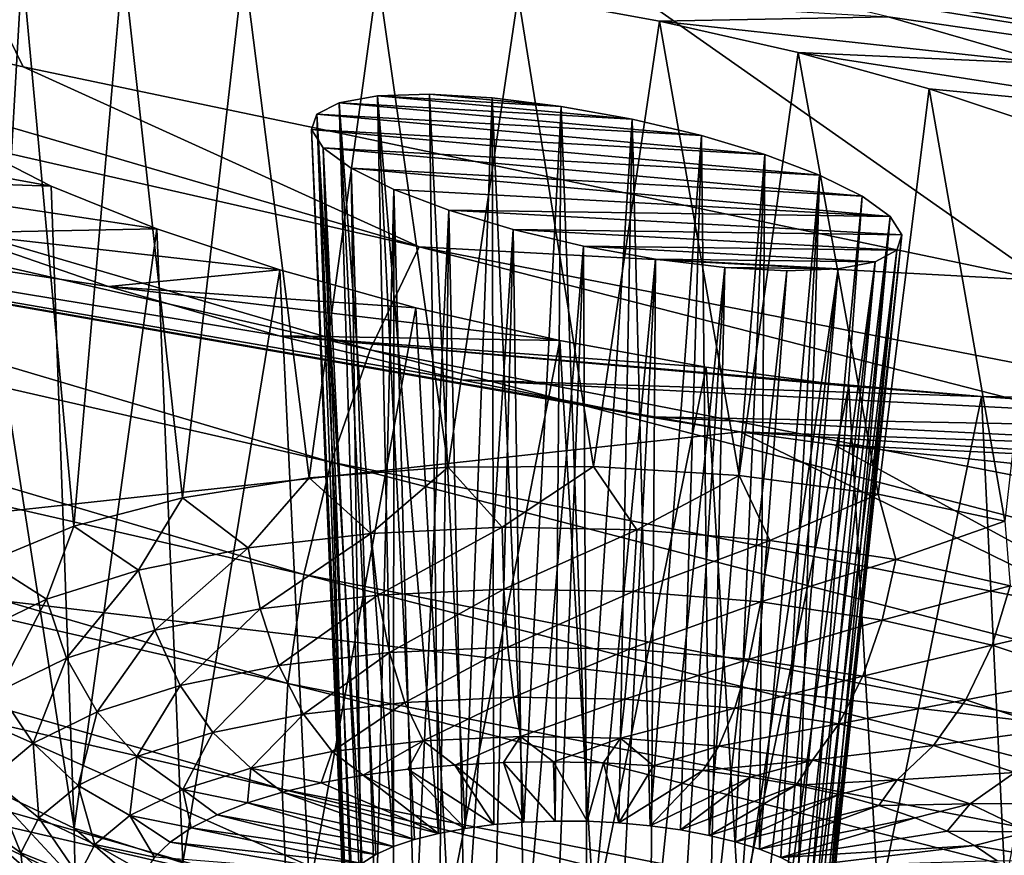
# Model space of a CAD drawing. Header units: metres. Extents: x -92 to 264, y -100 to 50.
# Tile 362 of 656: x 165.5 to 167.51, y -22.01 to -20.29. Entities that reach past the tile are written whole.
import ezdxf

# ---------------------------------------------------------------- set-up
doc = ezdxf.new("R2010")
doc.units = ezdxf.units.M
doc.layers.add('solid_21062050_01', color=7, linetype='CONTINUOUS')

msp = doc.modelspace()

# ---------------------------------------------------------------- linework, layer by layer
at = {"layer": 'solid_21062050_01'}
for points in [[(164.734818, -18.82177, 221.32634), (163.464005, -19.924665, 222.170258), (165.502121, -20.389769, 223.470337)], [(164.734818, -18.82177, 221.32634), (165.502121, -20.389769, 223.470337), (167.592422, -20.827814, 224.694855)], [(168.678421, -19.684341, 223.722229), (164.734818, -18.82177, 221.32634), (167.592422, -20.827814, 224.694855)], [(170.194931, -20.678198, 223.777542), (169.708755, -20.29071, 222.701248), (165.591766, -19.402056, 220.232925)], [(168.07605, -20.257046, 222.607742), (170.194931, -20.678198, 223.777542), (165.591766, -19.402056, 220.232925)], [(166.556122, -20.129637, 185.722488), (167.787613, -19.671698, 183.010818), (169.084579, -20.548296, 185.445663)], [(166.213181, -20.969839, 224.238358), (162.63591, -19.92181, 221.806503), (162.525772, -20.129112, 221.893021)], [(162.63591, -19.92181, 221.806503), (166.313034, -20.758909, 224.144424), (163.464005, -19.924665, 222.170258)], [(166.213181, -20.969839, 224.238358), (166.313034, -20.758909, 224.144424), (162.63591, -19.92181, 221.806503)], [(166.313034, -20.758909, 224.144424), (165.502121, -20.389769, 223.470337), (163.464005, -19.924665, 222.170258)], [(162.525772, -20.129112, 221.893021), (162.437485, -20.355686, 221.940567), (166.133148, -21.199659, 224.291733)], [(166.213181, -20.969839, 224.238358), (162.525772, -20.129112, 221.893021), (166.133148, -21.199659, 224.291733)], [(166.920929, -20.202372, 185.719025), (166.556122, -20.129637, 185.722488), (169.084579, -20.548296, 185.445663)], [(165.340363, -20.210781, 187.099213), (165.499832, -20.182766, 186.839294), (165.429871, -21.404308, 186.638626)], [(165.499832, -20.182766, 186.839294), (165.605896, -21.33119, 186.407318), (165.429871, -21.404308, 186.638626)], [(165.499832, -20.182766, 186.839294), (165.707291, -20.172026, 186.612045), (165.605896, -21.33119, 186.407318)], [(165.707291, -20.172026, 186.612045), (165.828491, -21.272911, 186.21524), (165.605896, -21.33119, 186.407318)], [(165.707291, -20.172026, 186.612045), (165.954407, -20.179045, 186.427155), (165.828491, -21.272911, 186.21524)], [(165.954407, -20.179045, 186.427155), (166.087891, -21.232021, 186.070786), (165.828491, -21.272911, 186.21524)], [(165.954407, -20.179045, 186.427155), (166.228592, -20.203316, 186.29332), (166.087891, -21.232021, 186.070786)], [(166.228592, -20.203316, 186.29332), (166.372787, -21.210304, 185.980255), (166.087891, -21.232021, 186.070786)], [(166.228592, -20.203316, 186.29332), (166.515869, -20.243078, 186.214966), (166.372787, -21.210304, 185.980255)], [(167.274155, -20.287676, 185.779556), (166.920929, -20.202372, 185.719025), (169.084579, -20.548296, 185.445663)], [(166.515869, -20.243078, 186.214966), (166.670731, -21.208712, 185.947632), (166.372787, -21.210304, 185.980255)], [(166.515869, -20.243078, 186.214966), (167.274155, -20.287676, 185.779556), (166.805862, -20.296307, 186.192307)], [(166.515869, -20.243078, 186.214966), (166.805862, -20.296307, 186.192307), (166.670731, -21.208712, 185.947632)], [(166.805862, -20.296307, 186.192307), (167.274155, -20.287676, 185.779556), (167.607452, -20.383675, 185.902771)], [(167.607452, -20.383675, 185.902771), (167.274155, -20.287676, 185.779556), (169.084579, -20.548296, 185.445663)], [(166.805862, -20.296307, 186.192307), (166.968674, -21.22731, 185.974304), (166.670731, -21.208712, 185.947632)], [(166.805862, -20.296307, 186.192307), (167.607452, -20.383675, 185.902771), (167.089539, -20.361031, 186.224411)], [(166.805862, -20.296307, 186.192307), (167.089539, -20.361031, 186.224411), (166.968674, -21.22731, 185.974304)], [(162.437485, -20.355686, 221.940567), (162.375412, -20.583344, 221.949356), (166.076859, -21.429981, 224.304489)], [(166.133148, -21.199659, 224.291733), (162.437485, -20.355686, 221.940567), (166.076859, -21.429981, 224.304489)], [(167.089539, -20.361031, 186.224411), (167.253616, -21.265289, 186.059143), (166.968674, -21.22731, 185.974304)], [(167.089539, -20.361031, 186.224411), (167.607452, -20.383675, 185.902771), (167.91597, -20.489378, 186.088287)], [(167.089539, -20.361031, 186.224411), (167.91597, -20.489378, 186.088287), (167.358337, -20.435236, 186.309677)], [(167.089539, -20.361031, 186.224411), (167.358337, -20.435236, 186.309677), (167.253616, -21.265289, 186.059143)], [(166.313034, -20.758909, 224.144424), (167.592422, -20.827814, 224.694855), (165.502121, -20.389769, 223.470337)], [(162.784653, -20.406536, 190.576706), (166.783401, -21.106972, 189.689316), (166.970886, -21.137642, 189.654938)], [(164.651413, -21.389364, 193.306625), (162.784653, -20.406536, 190.576706), (166.970886, -21.137642, 189.654938)], [(162.784653, -20.406536, 190.576706), (166.40007, -21.031532, 189.706146), (166.783401, -21.106972, 189.689316)], [(162.784653, -20.406536, 190.576706), (166.026886, -20.941433, 189.652191), (166.40007, -21.031532, 189.706146)], [(162.784653, -20.406536, 190.576706), (165.676926, -20.84012, 189.530045), (166.026886, -20.941433, 189.652191)], [(162.784653, -20.406536, 190.576706), (165.358307, -20.730213, 189.34317), (165.676926, -20.84012, 189.530045)], [(166.22789, -20.449795, 187.317474), (166.149368, -20.463722, 187.44519), (166.26091, -21.98736, 186.875626)], [(166.749786, -20.497379, 187.068222), (166.149368, -20.463722, 187.44519), (166.22789, -20.449795, 187.317474)], [(166.334747, -20.446371, 187.210037), (166.22789, -20.449795, 187.317474), (166.353149, -21.960247, 186.787323)], [(166.604385, -20.471104, 187.08194), (166.22789, -20.449795, 187.317474), (166.334747, -20.446371, 187.210037)], [(166.22789, -20.449795, 187.317474), (166.304001, -21.972744, 186.828644), (166.353149, -21.960247, 186.787323)], [(166.22789, -20.449795, 187.317474), (166.26091, -21.98736, 186.875626), (166.304001, -21.972744, 186.828644)], [(166.749786, -20.497379, 187.068222), (166.22789, -20.449795, 187.317474), (166.604385, -20.471104, 187.08194)], [(166.334747, -20.446371, 187.210037), (166.353149, -21.960247, 186.787323), (166.407501, -21.950089, 186.75238)], [(166.463165, -20.453669, 187.129883), (166.334747, -20.446371, 187.210037), (166.407501, -21.950089, 186.75238)], [(166.604385, -20.471104, 187.08194), (166.334747, -20.446371, 187.210037), (166.463165, -20.453669, 187.129883)], [(167.358337, -20.435236, 186.309677), (167.513107, -21.32099, 186.19841), (167.253616, -21.265289, 186.059143)], [(167.358337, -20.435236, 186.309677), (167.91597, -20.489378, 186.088287), (167.603516, -20.516634, 186.445663)], [(167.358337, -20.435236, 186.309677), (167.603516, -20.516634, 186.445663), (167.513107, -21.32099, 186.19841)], [(166.149368, -20.463722, 187.44519), (166.103561, -20.487181, 187.58522), (166.195709, -22.021927, 186.983276)], [(166.891403, -20.53091, 187.08876), (166.103561, -20.487181, 187.58522), (166.149368, -20.463722, 187.44519)], [(166.149368, -20.463722, 187.44519), (166.224609, -22.003849, 186.92746), (166.26091, -21.98736, 186.875626)], [(166.149368, -20.463722, 187.44519), (166.195709, -22.021927, 186.983276), (166.224609, -22.003849, 186.92746)], [(166.891403, -20.53091, 187.08876), (166.149368, -20.463722, 187.44519), (166.749786, -20.497379, 187.068222)], [(166.463165, -20.453669, 187.129883), (166.407501, -21.950089, 186.75238), (166.466125, -21.942438, 186.724411)], [(166.463165, -20.453669, 187.129883), (166.466125, -21.942438, 186.724411), (166.52803, -21.937429, 186.703888)], [(166.604385, -20.471104, 187.08194), (166.463165, -20.453669, 187.129883), (166.52803, -21.937429, 186.703888)], [(166.604385, -20.471104, 187.08194), (166.52803, -21.937429, 186.703888), (166.592148, -21.935148, 186.691162)], [(166.604385, -20.471104, 187.08194), (166.592148, -21.935148, 186.691162), (166.657364, -21.935633, 186.686462)], [(166.749786, -20.497379, 187.068222), (166.604385, -20.471104, 187.08194), (166.657364, -21.935633, 186.686462)], [(166.103561, -20.487181, 187.58522), (166.092636, -20.518652, 187.729111), (166.161987, -22.06159, 187.102951)], [(167.021667, -20.569847, 187.142029), (166.092636, -20.518652, 187.729111), (166.103561, -20.487181, 187.58522)], [(166.103561, -20.487181, 187.58522), (166.174713, -22.041285, 187.042114), (166.195709, -22.021927, 186.983276)], [(166.103561, -20.487181, 187.58522), (166.161987, -22.06159, 187.102951), (166.174713, -22.041285, 187.042114)], [(167.021667, -20.569847, 187.142029), (166.103561, -20.487181, 187.58522), (166.891403, -20.53091, 187.08876)], [(165.559814, -20.634411, 188.721436), (165.087952, -20.617903, 189.102646), (164.878052, -20.50926, 188.823242)], [(165.559814, -20.634411, 188.721436), (164.878052, -20.50926, 188.823242), (165.387558, -20.546486, 188.497192)], [(166.749786, -20.497379, 187.068222), (166.657364, -21.935633, 186.686462), (166.722595, -21.938873, 186.689865)], [(166.749786, -20.497379, 187.068222), (166.722595, -21.938873, 186.689865), (166.786713, -21.944815, 186.701294)], [(166.891403, -20.53091, 187.08876), (166.749786, -20.497379, 187.068222), (166.786713, -21.944815, 186.701294)], [(166.092636, -20.518652, 187.729111), (166.15773, -22.0825, 187.16478), (166.161987, -22.06159, 187.102951)], [(166.092636, -20.518652, 187.729111), (166.162018, -22.103653, 187.226517), (166.15773, -22.0825, 187.16478)], [(166.092636, -20.518652, 187.729111), (166.116699, -20.556267, 187.868637), (166.162018, -22.103653, 187.226517)], [(167.133545, -20.612059, 187.225067), (166.116699, -20.556267, 187.868637), (166.092636, -20.518652, 187.729111)], [(167.133545, -20.612059, 187.225067), (166.092636, -20.518652, 187.729111), (167.021667, -20.569847, 187.142029)], [(166.891403, -20.53091, 187.08876), (166.786713, -21.944815, 186.701294), (166.848618, -21.953356, 186.720581)], [(166.891403, -20.53091, 187.08876), (166.848618, -21.953356, 186.720581), (166.907257, -21.96435, 186.747375)], [(167.021667, -20.569847, 187.142029), (166.891403, -20.53091, 187.08876), (166.907257, -21.96435, 186.747375)], [(165.606415, -21.949507, 188.223602), (165.387558, -20.546486, 188.497192), (165.430252, -21.866337, 187.995819)], [(165.559814, -20.634411, 188.721436), (165.387558, -20.546486, 188.497192), (165.606415, -21.949507, 188.223602)], [(166.116699, -20.556267, 187.868637), (167.220642, -20.655193, 187.333221), (166.174057, -20.59787, 187.996078)], [(166.116699, -20.556267, 187.868637), (166.174057, -20.59787, 187.996078), (166.195816, -22.14525, 187.345535)], [(167.133545, -20.612059, 187.225067), (167.220642, -20.655193, 187.333221), (166.116699, -20.556267, 187.868637)], [(166.116699, -20.556267, 187.868637), (166.174789, -22.124689, 187.287109), (166.162018, -22.103653, 187.226517)], [(166.116699, -20.556267, 187.868637), (166.195816, -22.14525, 187.345535), (166.174789, -22.124689, 187.287109)], [(167.021667, -20.569847, 187.142029), (166.907257, -21.96435, 186.747375), (166.961624, -21.97761, 186.781235)], [(167.021667, -20.569847, 187.142029), (166.961624, -21.97761, 186.781235), (167.010788, -21.99291, 186.821564)], [(167.133545, -20.612059, 187.225067), (167.021667, -20.569847, 187.142029), (167.010788, -21.99291, 186.821564)], [(162.375412, -20.583344, 221.949356), (162.339386, -20.804716, 221.922256), (166.044205, -21.653395, 224.279526)], [(166.076859, -21.429981, 224.304489), (162.375412, -20.583344, 221.949356), (166.044205, -21.653395, 224.279526)], [(166.261414, -20.641171, 188.104477), (166.224747, -22.16498, 187.400772), (166.174057, -20.59787, 187.996078)], [(166.195816, -22.14525, 187.345535), (166.174057, -20.59787, 187.996078), (166.224747, -22.16498, 187.400772)], [(167.277817, -20.696684, 187.460083), (166.174057, -20.59787, 187.996078), (167.220642, -20.655193, 187.333221)], [(166.261414, -20.641171, 188.104477), (166.174057, -20.59787, 187.996078), (167.277817, -20.696684, 187.460083)], [(167.133545, -20.612059, 187.225067), (167.010788, -21.99291, 186.821564), (167.053909, -22.009987, 186.867676)], [(167.133545, -20.612059, 187.225067), (167.053909, -22.009987, 186.867676), (167.09024, -22.028551, 186.918808)], [(167.133545, -20.612059, 187.225067), (167.09024, -22.028551, 186.918808), (167.220642, -20.655193, 187.333221)], [(165.775742, -20.722086, 188.905701), (165.358307, -20.730213, 189.34317), (165.087952, -20.617903, 189.102646)], [(165.775742, -20.722086, 188.905701), (165.087952, -20.617903, 189.102646), (165.559814, -20.634411, 188.721436)], [(165.775742, -20.722086, 188.905701), (165.559814, -20.634411, 188.721436), (165.606415, -21.949507, 188.223602)], [(166.261414, -20.641171, 188.104477), (166.261078, -22.183544, 187.451904), (166.224747, -22.16498, 187.400772)], [(166.261414, -20.641171, 188.104477), (166.304199, -22.200623, 187.498016), (166.261078, -22.183544, 187.451904)], [(166.261414, -20.641171, 188.104477), (166.374069, -20.683784, 188.187805), (166.304199, -22.200623, 187.498016)], [(166.261414, -20.641171, 188.104477), (167.277817, -20.696684, 187.460083), (166.374069, -20.683784, 188.187805)], [(167.220642, -20.655193, 187.333221), (167.09024, -22.028551, 186.918808), (167.119171, -22.048283, 186.974045)], [(167.277817, -20.696684, 187.460083), (167.220642, -20.655193, 187.333221), (167.119171, -22.048283, 186.974045)], [(166.374069, -20.683784, 188.187805), (166.353363, -22.215921, 187.538345), (166.304199, -22.200623, 187.498016)], [(166.374069, -20.683784, 188.187805), (166.40773, -22.229181, 187.572205), (166.353363, -22.215921, 187.538345)], [(166.374069, -20.683784, 188.187805), (166.505997, -20.723314, 188.241135), (166.40773, -22.229181, 187.572205)], [(166.374069, -20.683784, 188.187805), (167.277817, -20.696684, 187.460083), (167.301971, -20.734221, 187.598465)], [(166.374069, -20.683784, 188.187805), (167.301971, -20.734221, 187.598465), (166.505997, -20.723314, 188.241135)], [(167.277817, -20.696684, 187.460083), (167.119171, -22.048283, 186.974045), (167.140198, -22.068842, 187.032471)], [(167.277817, -20.696684, 187.460083), (167.140198, -22.068842, 187.032471), (167.152969, -22.089878, 187.093063)], [(167.301971, -20.734221, 187.598465), (167.277817, -20.696684, 187.460083), (167.152969, -22.089878, 187.093063)], [(166.027664, -20.806213, 189.042847), (165.358307, -20.730213, 189.34317), (165.775742, -20.722086, 188.905701)], [(166.027664, -20.806213, 189.042847), (165.676926, -20.84012, 189.530045), (165.358307, -20.730213, 189.34317)], [(165.775742, -20.722086, 188.905701), (165.606415, -21.949507, 188.223602), (165.829102, -22.020493, 188.411224)], [(166.027664, -20.806213, 189.042847), (165.775742, -20.722086, 188.905701), (165.829102, -22.020493, 188.411224)], [(166.505997, -20.723314, 188.241135), (166.46637, -22.240177, 187.598999), (166.40773, -22.229181, 187.572205)], [(166.505997, -20.723314, 188.241135), (166.528275, -22.248718, 187.618286), (166.46637, -22.240177, 187.598999)], [(166.505997, -20.723314, 188.241135), (166.649857, -20.757393, 188.260941), (166.528275, -22.248718, 187.618286)], [(166.505997, -20.723314, 188.241135), (167.301971, -20.734221, 187.598465), (167.291763, -20.765675, 187.740646)], [(166.505997, -20.723314, 188.241135), (167.291763, -20.765675, 187.740646), (166.649857, -20.757393, 188.260941)], [(167.301971, -20.734221, 187.598465), (167.152969, -22.089878, 187.093063), (167.157272, -22.111032, 187.1548)], [(167.301971, -20.734221, 187.598465), (167.157272, -22.111032, 187.1548), (167.153, -22.131941, 187.216629)], [(167.291763, -20.765675, 187.740646), (167.301971, -20.734221, 187.598465), (167.153, -22.131941, 187.216629)], [(170.065826, -21.721561, 226.335541), (166.313034, -20.758909, 224.144424), (166.213181, -20.969839, 224.238358)], [(166.313034, -20.758909, 224.144424), (170.154724, -21.507345, 226.234909), (167.592422, -20.827814, 224.694855)], [(170.065826, -21.721561, 226.335541), (170.154724, -21.507345, 226.234909), (166.313034, -20.758909, 224.144424)], [(166.649857, -20.757393, 188.260941), (166.592392, -22.25466, 187.629715), (166.528275, -22.248718, 187.618286)], [(166.649857, -20.757393, 188.260941), (166.657623, -22.2579, 187.633118), (166.592392, -22.25466, 187.629715)], [(166.649857, -20.757393, 188.260941), (166.797241, -20.78389, 188.245529), (166.657623, -22.2579, 187.633118)], [(166.649857, -20.757393, 188.260941), (167.291763, -20.765675, 187.740646), (167.247604, -20.789303, 187.87886)], [(166.649857, -20.757393, 188.260941), (167.247604, -20.789303, 187.87886), (166.797241, -20.78389, 188.245529)], [(167.291763, -20.765675, 187.740646), (167.140274, -22.152248, 187.277466), (167.119278, -22.171606, 187.336304)], [(167.247604, -20.789303, 187.87886), (167.291763, -20.765675, 187.740646), (167.119278, -22.171606, 187.336304)], [(167.291763, -20.765675, 187.740646), (167.153, -22.131941, 187.216629), (167.140274, -22.152248, 187.277466)], [(166.797241, -20.78389, 188.245529), (166.722855, -22.258383, 187.628418), (166.657623, -22.2579, 187.633118)], [(166.797241, -20.78389, 188.245529), (166.786957, -22.256102, 187.615692), (166.722855, -22.258383, 187.628418)], [(166.797241, -20.78389, 188.245529), (166.939194, -20.801077, 188.195374), (166.786957, -22.256102, 187.615692)], [(166.797241, -20.78389, 188.245529), (167.247604, -20.789303, 187.87886), (167.171402, -20.803686, 188.005585)], [(166.797241, -20.78389, 188.245529), (167.171402, -20.803686, 188.005585), (166.939194, -20.801077, 188.195374)], [(167.247604, -20.789303, 187.87886), (167.090378, -22.189684, 187.39212), (167.054077, -22.206171, 187.443954)], [(167.171402, -20.803686, 188.005585), (167.247604, -20.789303, 187.87886), (167.054077, -22.206171, 187.443954)], [(167.247604, -20.789303, 187.87886), (167.119278, -22.171606, 187.336304), (167.090378, -22.189684, 187.39212)], [(162.339386, -20.804716, 221.922256), (162.326462, -21.019545, 221.863708), (166.032471, -21.869709, 224.221497)], [(166.044205, -21.653395, 224.279526), (162.339386, -20.804716, 221.922256), (166.032471, -21.869709, 224.221497)], [(166.306442, -20.883503, 189.127121), (165.676926, -20.84012, 189.530045), (166.027664, -20.806213, 189.042847)], [(166.027664, -20.806213, 189.042847), (165.829102, -22.020493, 188.411224), (166.088577, -22.076191, 188.550507)], [(166.306442, -20.883503, 189.127121), (166.027664, -20.806213, 189.042847), (166.088577, -22.076191, 188.550507)], [(166.939194, -20.801077, 188.195374), (166.848862, -22.251093, 187.595169), (166.786957, -22.256102, 187.615692)], [(166.939194, -20.801077, 188.195374), (166.907501, -22.243444, 187.5672), (166.848862, -22.251093, 187.595169)], [(166.939194, -20.801077, 188.195374), (167.066681, -20.807774, 188.113464), (166.907501, -22.243444, 187.5672)], [(167.066681, -20.807774, 188.113464), (166.961853, -22.233284, 187.532257), (166.907501, -22.243444, 187.5672)], [(166.939194, -20.801077, 188.195374), (167.171402, -20.803686, 188.005585), (167.066681, -20.807774, 188.113464)], [(167.171402, -20.803686, 188.005585), (167.010986, -22.220789, 187.490936), (166.961853, -22.233284, 187.532257)], [(167.066681, -20.807774, 188.113464), (167.171402, -20.803686, 188.005585), (166.961853, -22.233284, 187.532257)], [(167.171402, -20.803686, 188.005585), (167.054077, -22.206171, 187.443954), (167.010986, -22.220789, 187.490936)], [(166.601547, -20.950739, 189.154526), (166.026886, -20.941433, 189.652191), (165.676926, -20.84012, 189.530045)], [(166.601547, -20.950739, 189.154526), (165.676926, -20.84012, 189.530045), (166.306442, -20.883503, 189.127121)], [(166.306442, -20.883503, 189.127121), (166.088577, -22.076191, 188.550507), (166.373535, -22.114172, 188.63533)], [(166.601547, -20.950739, 189.154526), (166.306442, -20.883503, 189.127121), (166.373535, -22.114172, 188.63533)], [(167.4655, -21.065617, 188.889709), (166.40007, -21.031532, 189.706146), (166.026886, -20.941433, 189.652191)], [(166.901291, -21.005014, 189.123184), (166.026886, -20.941433, 189.652191), (166.601547, -20.950739, 189.154526)], [(167.193344, -21.043907, 189.033798), (166.026886, -20.941433, 189.652191), (166.901291, -21.005014, 189.123184)], [(167.4655, -21.065617, 188.889709), (166.026886, -20.941433, 189.652191), (167.193344, -21.043907, 189.033798)], [(166.601547, -20.950739, 189.154526), (166.373535, -22.114172, 188.63533), (166.671478, -22.132771, 188.662018)], [(166.901291, -21.005014, 189.123184), (166.601547, -20.950739, 189.154526), (166.671478, -22.132771, 188.662018)], [(166.213181, -20.969839, 224.238358), (166.133148, -21.199659, 224.291733), (169.994568, -21.954319, 226.394196)], [(170.065826, -21.721561, 226.335541), (166.213181, -20.969839, 224.238358), (169.994568, -21.954319, 226.394196)], [(166.901291, -21.005014, 189.123184), (166.671478, -22.132771, 188.662018), (166.969421, -22.131178, 188.629379)], [(167.193344, -21.043907, 189.033798), (166.901291, -21.005014, 189.123184), (166.969421, -22.131178, 188.629379)], [(162.326462, -21.019545, 221.863708), (162.336731, -21.226744, 221.773926), (166.041779, -22.077833, 224.130585)], [(166.032471, -21.869709, 224.221497), (162.326462, -21.019545, 221.863708), (166.041779, -22.077833, 224.130585)], [(168.518936, -21.139925, 188.323151), (166.783401, -21.106972, 189.689316), (166.40007, -21.031532, 189.706146)], [(167.4655, -21.065617, 188.889709), (168.518936, -21.139925, 188.323151), (166.40007, -21.031532, 189.706146)], [(167.193344, -21.043907, 189.033798), (166.969421, -22.131178, 188.629379), (167.254318, -22.109461, 188.538849)], [(167.4655, -21.065617, 188.889709), (167.193344, -21.043907, 189.033798), (167.254318, -22.109461, 188.538849)], [(167.4655, -21.065617, 188.889709), (167.254318, -22.109461, 188.538849), (167.513718, -22.068571, 188.394394)], [(167.704514, -21.069258, 188.698578), (168.518936, -21.139925, 188.323151), (167.4655, -21.065617, 188.889709)], [(167.704514, -21.069258, 188.698578), (167.4655, -21.065617, 188.889709), (167.513718, -22.068571, 188.394394)], [(168.355057, -21.185076, 188.654053), (166.970886, -21.137642, 189.654938), (166.783401, -21.106972, 189.689316)], [(168.355057, -21.185076, 188.654053), (166.783401, -21.106972, 189.689316), (168.518936, -21.139925, 188.323151)], [(164.651413, -21.389364, 193.306625), (166.970886, -21.137642, 189.654938), (168.37558, -21.826391, 191.565414)], [(167.163498, -21.164734, 189.601135), (168.37558, -21.826391, 191.565414), (166.970886, -21.137642, 189.654938)], [(168.131241, -21.211687, 188.959015), (166.970886, -21.137642, 189.654938), (168.355057, -21.185076, 188.654053)], [(167.163498, -21.164734, 189.601135), (166.970886, -21.137642, 189.654938), (168.131241, -21.211687, 188.959015)], [(167.163498, -21.164734, 189.601135), (167.524078, -21.202135, 189.44487), (168.37558, -21.826391, 191.565414)], [(167.163498, -21.164734, 189.601135), (168.131241, -21.211687, 188.959015), (167.524078, -21.202135, 189.44487)], [(166.133148, -21.199659, 224.291733), (166.076859, -21.429981, 224.304489), (169.944443, -22.187052, 226.410538)], [(166.214355, -21.345881, 186.006363), (166.087891, -21.232021, 186.070786), (166.372787, -21.210304, 185.980255)], [(169.994568, -21.954319, 226.394196), (166.133148, -21.199659, 224.291733), (169.944443, -22.187052, 226.410538)], [(166.48317, -21.333344, 185.944305), (166.214355, -21.345881, 186.006363), (166.372787, -21.210304, 185.980255)], [(166.48317, -21.333344, 185.944305), (166.372787, -21.210304, 185.980255), (166.670731, -21.208712, 185.947632)], [(166.759064, -21.338305, 185.932999), (166.48317, -21.333344, 185.944305), (166.670731, -21.208712, 185.947632)], [(166.759064, -21.338305, 185.932999), (166.670731, -21.208712, 185.947632), (166.968674, -21.22731, 185.974304)], [(162.336731, -21.226744, 221.773926), (162.373337, -21.424181, 221.649124), (166.074936, -22.275545, 224.002792)], [(166.041779, -22.077833, 224.130585), (162.336731, -21.226744, 221.773926), (166.074936, -22.275545, 224.002792)], [(165.962952, -21.375435, 186.11676), (165.828491, -21.272911, 186.21524), (166.087891, -21.232021, 186.070786)], [(166.214355, -21.345881, 186.006363), (165.962952, -21.375435, 186.11676), (166.087891, -21.232021, 186.070786)], [(167.031418, -21.360575, 185.972855), (166.759064, -21.338305, 185.932999), (166.968674, -21.22731, 185.974304)], [(167.031418, -21.360575, 185.972855), (166.968674, -21.22731, 185.974304), (167.253616, -21.265289, 186.059143)], [(165.738617, -21.420872, 186.271286), (165.605896, -21.33119, 186.407318), (165.828491, -21.272911, 186.21524)], [(165.962952, -21.375435, 186.11676), (165.738617, -21.420872, 186.271286), (165.828491, -21.272911, 186.21524)], [(167.289795, -21.399298, 186.062363), (167.031418, -21.360575, 185.972855), (167.253616, -21.265289, 186.059143)], [(167.289795, -21.399298, 186.062363), (167.253616, -21.265289, 186.059143), (167.513107, -21.32099, 186.19841)], [(165.549973, -21.480444, 186.463974), (165.429871, -21.404308, 186.638626), (165.605896, -21.33119, 186.407318)], [(165.738617, -21.420872, 186.271286), (165.549973, -21.480444, 186.463974), (165.605896, -21.33119, 186.407318)], [(166.228867, -21.472164, 186.019287), (166.214355, -21.345881, 186.006363), (166.48317, -21.333344, 185.944305)], [(166.228867, -21.472164, 186.019287), (166.48317, -21.333344, 185.944305), (166.487, -21.460123, 185.959702)], [(166.487, -21.460123, 185.959702), (166.48317, -21.333344, 185.944305), (166.759064, -21.338305, 185.932999)], [(166.487, -21.460123, 185.959702), (166.759064, -21.338305, 185.932999), (166.751953, -21.464888, 185.948837)], [(166.751953, -21.464888, 185.948837), (166.759064, -21.338305, 185.932999), (167.031418, -21.360575, 185.972855)], [(167.524246, -21.452986, 186.198074), (167.289795, -21.399298, 186.062363), (167.513107, -21.32099, 186.19841)], [(165.987442, -21.500546, 186.12532), (165.962952, -21.375435, 186.11676), (166.214355, -21.345881, 186.006363)], [(165.987442, -21.500546, 186.12532), (166.214355, -21.345881, 186.006363), (166.228867, -21.472164, 186.019287)], [(165.772003, -21.544178, 186.273697), (165.738617, -21.420872, 186.271286), (165.962952, -21.375435, 186.11676)], [(165.772003, -21.544178, 186.273697), (165.962952, -21.375435, 186.11676), (165.987442, -21.500546, 186.12532)], [(166.751953, -21.464888, 185.948837), (167.031418, -21.360575, 185.972855), (167.013504, -21.486275, 185.987122)], [(167.013504, -21.486275, 185.987122), (167.031418, -21.360575, 185.972855), (167.289795, -21.399298, 186.062363)], [(162.956497, -21.709013, 197.559433), (164.651413, -21.389364, 193.306625), (166.743866, -22.318567, 195.887589)], [(166.743866, -22.318567, 195.887589), (164.651413, -21.389364, 193.306625), (168.37558, -21.826391, 191.565414)], [(165.549973, -21.480444, 186.463974), (165.404266, -21.551863, 186.687439), (165.429871, -21.404308, 186.638626)], [(167.013504, -21.486275, 185.987122), (167.289795, -21.399298, 186.062363), (167.261627, -21.52346, 186.073074)], [(167.261627, -21.52346, 186.073074), (167.289795, -21.399298, 186.062363), (167.524246, -21.452986, 186.198074)], [(162.373337, -21.424181, 221.649124), (162.437256, -21.603876, 221.490723), (166.132858, -22.454803, 223.839523)], [(166.074936, -22.275545, 224.002792), (162.373337, -21.424181, 221.649124), (166.132858, -22.454803, 223.839523)], [(165.590851, -21.601387, 186.458755), (165.549973, -21.480444, 186.463974), (165.738617, -21.420872, 186.271286)], [(165.590851, -21.601387, 186.458755), (165.738617, -21.420872, 186.271286), (165.772003, -21.544178, 186.273697)], [(166.076859, -21.429981, 224.304489), (166.044205, -21.653395, 224.279526), (169.915359, -22.412317, 226.387497)], [(169.944443, -22.187052, 226.410538), (166.076859, -21.429981, 224.304489), (169.915359, -22.412317, 226.387497)], [(167.261627, -21.52346, 186.073074), (167.524246, -21.452986, 186.198074), (167.486771, -21.575018, 186.2034)], [(167.486771, -21.575018, 186.2034), (167.524246, -21.452986, 186.198074), (167.725769, -21.519575, 186.374771)], [(165.987442, -21.500546, 186.12532), (166.228867, -21.472164, 186.019287), (166.026108, -21.616705, 186.161865)], [(166.228867, -21.472164, 186.019287), (166.252686, -21.590069, 186.062363), (166.026108, -21.616705, 186.161865)], [(166.228867, -21.472164, 186.019287), (166.487, -21.460123, 185.959702), (166.252686, -21.590069, 186.062363)], [(166.487, -21.460123, 185.959702), (166.494949, -21.57877, 186.006439), (166.252686, -21.590069, 186.062363)], [(166.487, -21.460123, 185.959702), (166.751953, -21.464888, 185.948837), (166.494949, -21.57877, 186.006439)], [(166.751953, -21.464888, 185.948837), (166.743591, -21.583241, 185.996246), (166.494949, -21.57877, 186.006439)], [(166.751953, -21.464888, 185.948837), (167.013504, -21.486275, 185.987122), (166.743591, -21.583241, 185.996246)], [(165.450928, -21.669971, 186.67334), (165.404266, -21.551863, 186.687439), (165.549973, -21.480444, 186.463974)], [(165.450928, -21.669971, 186.67334), (165.549973, -21.480444, 186.463974), (165.590851, -21.601387, 186.458755)], [(167.013504, -21.486275, 185.987122), (166.989075, -21.603312, 186.032181), (166.743591, -21.583241, 185.996246)], [(167.013504, -21.486275, 185.987122), (167.261627, -21.52346, 186.073074), (166.989075, -21.603312, 186.032181)], [(165.772003, -21.544178, 186.273697), (165.987442, -21.500546, 186.12532), (165.823914, -21.657654, 186.301132)], [(165.987442, -21.500546, 186.12532), (166.026108, -21.616705, 186.161865), (165.823914, -21.657654, 186.301132)], [(167.486771, -21.575018, 186.2034), (167.725769, -21.519575, 186.374771), (167.680298, -21.638966, 186.373077)], [(167.261627, -21.52346, 186.073074), (167.221924, -21.638212, 186.112839), (166.989075, -21.603312, 186.032181)], [(167.261627, -21.52346, 186.073074), (167.486771, -21.575018, 186.2034), (167.221924, -21.638212, 186.112839)], [(165.590851, -21.601387, 186.458755), (165.772003, -21.544178, 186.273697), (165.6539, -21.711344, 186.474808)], [(165.772003, -21.544178, 186.273697), (165.823914, -21.657654, 186.301132), (165.6539, -21.711344, 186.474808)], [(166.252686, -21.590069, 186.062363), (166.494949, -21.57877, 186.006439), (166.284271, -21.691896, 186.132782)], [(166.494949, -21.57877, 186.006439), (166.506485, -21.681532, 186.081482), (166.284271, -21.691896, 186.132782)], [(166.494949, -21.57877, 186.006439), (166.743591, -21.583241, 185.996246), (166.506485, -21.681532, 186.081482)], [(167.486771, -21.575018, 186.2034), (167.433228, -21.686598, 186.235153), (167.221924, -21.638212, 186.112839)], [(167.486771, -21.575018, 186.2034), (167.680298, -21.638966, 186.373077), (167.433228, -21.686598, 186.235153)], [(166.026108, -21.616705, 186.161865), (166.252686, -21.590069, 186.062363), (166.076431, -21.71633, 186.22406)], [(166.252686, -21.590069, 186.062363), (166.284271, -21.691896, 186.132782), (166.076431, -21.71633, 186.22406)], [(166.743591, -21.583241, 185.996246), (166.734558, -21.685635, 186.072128), (166.506485, -21.681532, 186.081482)], [(166.743591, -21.583241, 185.996246), (166.989075, -21.603312, 186.032181), (166.734558, -21.685635, 186.072128)], [(162.437256, -21.603876, 221.490723), (162.52623, -21.749586, 221.307892), (166.213501, -22.599325, 223.650101)], [(166.132858, -22.454803, 223.839523), (162.437256, -21.603876, 221.490723), (166.213501, -22.599325, 223.650101)], [(165.450928, -21.669971, 186.67334), (165.590851, -21.601387, 186.458755), (165.522583, -21.775711, 186.676208)], [(165.590851, -21.601387, 186.458755), (165.6539, -21.711344, 186.474808), (165.522583, -21.775711, 186.676208)], [(165.823914, -21.657654, 186.301132), (166.026108, -21.616705, 186.161865), (165.890976, -21.753891, 186.351791)], [(166.026108, -21.616705, 186.161865), (166.076431, -21.71633, 186.22406), (165.890976, -21.753891, 186.351791)], [(166.989075, -21.603312, 186.032181), (166.959717, -21.704044, 186.105087), (166.734558, -21.685635, 186.072128)], [(166.989075, -21.603312, 186.032181), (167.221924, -21.638212, 186.112839), (166.959717, -21.704044, 186.105087)], [(167.221924, -21.638212, 186.112839), (167.173309, -21.736055, 186.179077), (166.959717, -21.704044, 186.105087)], [(167.221924, -21.638212, 186.112839), (167.433228, -21.686598, 186.235153), (167.173309, -21.736055, 186.179077)], [(167.680298, -21.638966, 186.373077), (167.614853, -21.746613, 186.394409), (167.433228, -21.686598, 186.235153)], [(165.6539, -21.711344, 186.474808), (165.823914, -21.657654, 186.301132), (165.735031, -21.803137, 186.511093)], [(165.823914, -21.657654, 186.301132), (165.890976, -21.753891, 186.351791), (165.735031, -21.803137, 186.511093)], [(166.044205, -21.653395, 224.279526), (166.032471, -21.869709, 224.221497), (169.904892, -22.629982, 226.32991)], [(169.915359, -22.412317, 226.387497), (166.044205, -21.653395, 224.279526), (169.904892, -22.629982, 226.32991)], [(165.450928, -21.669971, 186.67334), (165.522583, -21.775711, 186.676208), (165.435013, -21.84828, 186.897598)], [(166.284271, -21.691896, 186.132782), (166.506485, -21.681532, 186.081482), (166.321548, -21.770998, 186.225937)], [(166.506485, -21.681532, 186.081482), (166.520859, -21.761702, 186.179932), (166.321548, -21.770998, 186.225937)], [(166.506485, -21.681532, 186.081482), (166.734558, -21.685635, 186.072128), (166.520859, -21.761702, 186.179932)], [(166.076431, -21.71633, 186.22406), (166.284271, -21.691896, 186.132782), (166.135147, -21.792912, 186.3078)], [(166.284271, -21.691896, 186.132782), (166.321548, -21.770998, 186.225937), (166.135147, -21.792912, 186.3078)], [(166.734558, -21.685635, 186.072128), (166.725418, -21.765381, 186.171539), (166.520859, -21.761702, 186.179932)], [(166.734558, -21.685635, 186.072128), (166.959717, -21.704044, 186.105087), (166.725418, -21.765381, 186.171539)], [(167.433228, -21.686598, 186.235153), (167.367126, -21.780439, 186.291275), (167.173309, -21.736055, 186.179077)], [(167.433228, -21.686598, 186.235153), (167.614853, -21.746613, 186.394409), (167.367126, -21.780439, 186.291275)], [(165.466385, -22.710501, 200.341171), (162.956497, -21.709013, 197.559433), (166.743866, -22.318567, 195.887589)], [(165.522583, -21.775711, 186.676208), (165.6539, -21.711344, 186.474808), (165.614578, -21.862177, 186.695831)], [(165.6539, -21.711344, 186.474808), (165.735031, -21.803137, 186.511093), (165.614578, -21.862177, 186.695831)], [(165.890976, -21.753891, 186.351791), (166.076431, -21.71633, 186.22406), (165.968811, -21.826601, 186.422363)], [(166.076431, -21.71633, 186.22406), (166.135147, -21.792912, 186.3078), (165.968811, -21.826601, 186.422363)], [(166.959717, -21.704044, 186.105087), (166.927368, -21.781895, 186.201096), (166.725418, -21.765381, 186.171539)], [(166.959717, -21.704044, 186.105087), (167.173309, -21.736055, 186.179077), (166.927368, -21.781895, 186.201096)], [(167.173309, -21.736055, 186.179077), (167.118942, -21.810606, 186.267456), (166.927368, -21.781895, 186.201096)], [(167.173309, -21.736055, 186.179077), (167.367126, -21.780439, 186.291275), (167.118942, -21.810606, 186.267456)], [(166.213501, -22.599325, 223.650101), (162.52623, -21.749586, 221.307892), (165.233261, -22.462767, 222.80687)], [(165.735031, -21.803137, 186.511093), (165.890976, -21.753891, 186.351791), (165.828934, -21.870771, 186.565247)], [(165.890976, -21.753891, 186.351791), (165.968811, -21.826601, 186.422363), (165.828934, -21.870771, 186.565247)], [(166.321548, -21.770998, 186.225937), (166.520859, -21.761702, 186.179932), (166.38652, -21.820316, 186.327881)], [(166.520859, -21.761702, 186.179932), (166.486328, -21.815184, 186.303436), (166.38652, -21.820316, 186.327881)], [(166.520859, -21.761702, 186.179932), (166.588287, -21.813766, 186.289703), (166.486328, -21.815184, 186.303436)], [(166.520859, -21.761702, 186.179932), (166.725418, -21.765381, 186.171539), (166.588287, -21.813766, 186.289703)], [(167.614853, -21.746613, 186.394409), (167.533722, -21.835487, 186.437347), (167.367126, -21.780439, 186.291275)], [(165.435013, -21.84828, 186.897598), (165.522583, -21.775711, 186.676208), (165.534256, -21.928741, 186.898895)], [(165.522583, -21.775711, 186.676208), (165.614578, -21.862177, 186.695831), (165.534256, -21.928741, 186.898895)], [(166.135147, -21.792912, 186.3078), (166.321548, -21.770998, 186.225937), (166.198334, -21.841421, 186.407532)], [(166.321548, -21.770998, 186.225937), (166.290115, -21.829098, 186.362717), (166.198334, -21.841421, 186.407532)], [(166.321548, -21.770998, 186.225937), (166.38652, -21.820316, 186.327881), (166.290115, -21.829098, 186.362717)], [(166.725418, -21.765381, 186.171539), (166.691101, -21.81608, 186.28685), (166.588287, -21.813766, 186.289703)], [(166.725418, -21.765381, 186.171539), (166.793488, -21.822098, 186.294922), (166.691101, -21.81608, 186.28685)], [(166.725418, -21.765381, 186.171539), (166.927368, -21.781895, 186.201096), (166.793488, -21.822098, 186.294922)], [(166.927368, -21.781895, 186.201096), (166.894165, -21.831743, 186.313812), (166.793488, -21.822098, 186.294922)], [(166.927368, -21.781895, 186.201096), (167.118942, -21.810606, 186.267456), (166.894165, -21.831743, 186.313812)], [(167.367126, -21.780439, 186.291275), (167.292786, -21.850412, 186.368088), (167.118942, -21.810606, 186.267456)], [(167.367126, -21.780439, 186.291275), (167.533722, -21.835487, 186.437347), (167.292786, -21.850412, 186.368088)], [(165.968811, -21.826601, 186.422363), (166.135147, -21.792912, 186.3078), (166.112305, -21.857126, 186.461746)], [(166.135147, -21.792912, 186.3078), (166.198334, -21.841421, 186.407532), (166.112305, -21.857126, 186.461746)], [(160.179276, -21.814236, 205.90892), (162.792221, -22.361565, 203.171204), (165.595169, -23.311028, 205.808441)], [(163.346344, -22.88324, 208.878189), (160.179276, -21.814236, 205.90892), (165.595169, -23.311028, 205.808441)], [(165.614578, -21.862177, 186.695831), (165.735031, -21.803137, 186.511093), (165.720901, -21.923725, 186.730942)], [(165.735031, -21.803137, 186.511093), (165.828934, -21.870771, 186.565247), (165.720901, -21.923725, 186.730942)], [(166.290115, -21.829098, 186.362717), (166.38652, -21.820316, 186.327881), (166.466125, -21.942438, 186.724411)], [(166.38652, -21.820316, 186.327881), (166.486328, -21.815184, 186.303436), (166.52803, -21.937429, 186.703888)], [(166.38652, -21.820316, 186.327881), (166.52803, -21.937429, 186.703888), (166.466125, -21.942438, 186.724411)], [(166.486328, -21.815184, 186.303436), (166.588287, -21.813766, 186.289703), (166.592148, -21.935148, 186.691162)], [(166.486328, -21.815184, 186.303436), (166.592148, -21.935148, 186.691162), (166.52803, -21.937429, 186.703888)], [(166.588287, -21.813766, 186.289703), (166.657364, -21.935633, 186.686462), (166.592148, -21.935148, 186.691162)], [(166.588287, -21.813766, 186.289703), (166.691101, -21.81608, 186.28685), (166.657364, -21.935633, 186.686462)], [(166.691101, -21.81608, 186.28685), (166.722595, -21.938873, 186.689865), (166.657364, -21.935633, 186.686462)], [(166.691101, -21.81608, 186.28685), (166.793488, -21.822098, 186.294922), (166.722595, -21.938873, 186.689865)], [(166.793488, -21.822098, 186.294922), (166.894165, -21.831743, 186.313812), (166.722595, -21.938873, 186.689865)], [(167.118942, -21.810606, 186.267456), (166.991852, -21.844894, 186.343277), (166.894165, -21.831743, 186.313812)], [(167.118942, -21.810606, 186.267456), (167.085342, -21.861387, 186.38295), (166.991852, -21.844894, 186.343277)], [(167.118942, -21.810606, 186.267456), (167.292786, -21.850412, 186.368088), (167.085342, -21.861387, 186.38295)], [(165.828934, -21.870771, 186.565247), (165.968811, -21.826601, 186.422363), (165.961807, -21.897863, 186.595535)], [(165.968811, -21.826601, 186.422363), (166.033142, -21.87602, 186.524673), (165.961807, -21.897863, 186.595535)], [(165.968811, -21.826601, 186.422363), (166.112305, -21.857126, 186.461746), (166.033142, -21.87602, 186.524673)], [(166.112305, -21.857126, 186.461746), (166.198334, -21.841421, 186.407532), (166.353149, -21.960247, 186.787323)], [(166.198334, -21.841421, 186.407532), (166.290115, -21.829098, 186.362717), (166.407501, -21.950089, 186.75238)], [(166.198334, -21.841421, 186.407532), (166.407501, -21.950089, 186.75238), (166.353149, -21.960247, 186.787323)], [(166.290115, -21.829098, 186.362717), (166.466125, -21.942438, 186.724411), (166.407501, -21.950089, 186.75238)], [(166.894165, -21.831743, 186.313812), (166.786713, -21.944815, 186.701294), (166.722595, -21.938873, 186.689865)], [(166.743866, -22.318567, 195.887589), (168.37558, -21.826391, 191.565414), (169.907272, -22.485882, 193.397217)], [(166.894165, -21.831743, 186.313812), (166.991852, -21.844894, 186.343277), (166.786713, -21.944815, 186.701294)], [(167.533722, -21.835487, 186.437347), (167.4422, -21.899786, 186.4991), (167.292786, -21.850412, 186.368088)], [(167.533722, -21.835487, 186.437347), (167.666687, -21.899084, 186.611694), (167.4422, -21.899786, 186.4991)], [(165.394547, -21.926264, 187.130463), (165.435013, -21.84828, 186.897598), (165.497147, -22.000273, 187.112503)], [(165.435013, -21.84828, 186.897598), (165.534256, -21.928741, 186.898895), (165.497147, -22.000273, 187.112503)], [(165.534256, -21.928741, 186.898895), (165.614578, -21.862177, 186.695831), (165.648849, -21.983427, 186.913071)], [(165.614578, -21.862177, 186.695831), (165.720901, -21.923725, 186.730942), (165.648849, -21.983427, 186.913071)], [(166.033142, -21.87602, 186.524673), (166.112305, -21.857126, 186.461746), (166.353149, -21.960247, 186.787323)], [(166.991852, -21.844894, 186.343277), (166.848618, -21.953356, 186.720581), (166.786713, -21.944815, 186.701294)], [(166.991852, -21.844894, 186.343277), (167.085342, -21.861387, 186.38295), (166.848618, -21.953356, 186.720581)], [(167.085342, -21.861387, 186.38295), (166.907257, -21.96435, 186.747375), (166.848618, -21.953356, 186.720581)], [(167.085342, -21.861387, 186.38295), (167.173431, -21.881012, 186.432343), (166.907257, -21.96435, 186.747375)], [(167.292786, -21.850412, 186.368088), (167.173431, -21.881012, 186.432343), (167.085342, -21.861387, 186.38295)], [(167.292786, -21.850412, 186.368088), (167.255035, -21.903526, 186.490814), (167.173431, -21.881012, 186.432343)], [(167.292786, -21.850412, 186.368088), (167.4422, -21.899786, 186.4991), (167.255035, -21.903526, 186.490814)], [(165.608902, -22.057833, 188.154541), (165.430252, -21.866337, 187.995819), (165.448059, -21.9809, 187.943649)], [(165.608902, -22.057833, 188.154541), (165.606415, -21.949507, 188.223602), (165.430252, -21.866337, 187.995819)], [(165.720901, -21.923725, 186.730942), (165.828934, -21.870771, 186.565247), (165.846176, -21.949266, 186.75737)], [(165.828934, -21.870771, 186.565247), (165.961807, -21.897863, 186.595535), (165.899231, -21.922382, 186.673416)], [(165.828934, -21.870771, 186.565247), (165.899231, -21.922382, 186.673416), (165.846176, -21.949266, 186.75737)], [(165.961807, -21.897863, 186.595535), (166.033142, -21.87602, 186.524673), (166.304001, -21.972744, 186.828644)], [(166.032471, -21.869709, 224.221497), (166.041779, -22.077833, 224.130585), (169.913177, -22.838943, 226.237991)], [(169.904892, -22.629982, 226.32991), (166.032471, -21.869709, 224.221497), (169.913177, -22.838943, 226.237991)], [(166.033142, -21.87602, 186.524673), (166.353149, -21.960247, 186.787323), (166.304001, -21.972744, 186.828644)], [(167.173431, -21.881012, 186.432343), (166.961624, -21.97761, 186.781235), (166.907257, -21.96435, 186.747375)], [(167.173431, -21.881012, 186.432343), (167.255035, -21.903526, 186.490814), (166.961624, -21.97761, 186.781235)], [(165.899231, -21.922382, 186.673416), (165.961807, -21.897863, 186.595535), (166.26091, -21.98736, 186.875626)], [(165.961807, -21.897863, 186.595535), (166.304001, -21.972744, 186.828644), (166.26091, -21.98736, 186.875626)], [(167.4422, -21.899786, 186.4991), (167.329117, -21.928642, 186.557648), (167.255035, -21.903526, 186.490814)], [(167.4422, -21.899786, 186.4991), (167.394745, -21.956045, 186.631989), (167.329117, -21.928642, 186.557648)], [(167.4422, -21.899786, 186.4991), (167.561462, -21.956827, 186.655472), (167.394745, -21.956045, 186.631989)], [(167.666687, -21.899084, 186.611694), (167.561462, -21.956827, 186.655472), (167.4422, -21.899786, 186.4991)], [(165.846176, -21.949266, 186.75737), (165.899231, -21.922382, 186.673416), (166.224609, -22.003849, 186.92746)], [(165.899231, -21.922382, 186.673416), (166.26091, -21.98736, 186.875626), (166.224609, -22.003849, 186.92746)], [(167.255035, -21.903526, 186.490814), (167.010788, -21.99291, 186.821564), (166.961624, -21.97761, 186.781235)], [(167.255035, -21.903526, 186.490814), (167.329117, -21.928642, 186.557648), (167.010788, -21.99291, 186.821564)], [(165.394547, -21.926264, 187.130463), (165.497147, -22.000273, 187.112503), (165.504669, -22.07402, 187.32843)], [(165.402756, -22.006664, 187.365875), (165.394547, -21.926264, 187.130463), (165.504669, -22.07402, 187.32843)], [(165.497147, -22.000273, 187.112503), (165.534256, -21.928741, 186.898895), (165.61557, -22.047585, 187.10466)], [(165.534256, -21.928741, 186.898895), (165.648849, -21.983427, 186.913071), (165.61557, -22.047585, 187.10466)], [(165.648849, -21.983427, 186.913071), (165.720901, -21.923725, 186.730942), (165.77121, -22.008757, 186.939163)], [(165.720901, -21.923725, 186.730942), (165.846176, -21.949266, 186.75737), (165.803329, -21.978178, 186.846329)], [(165.720901, -21.923725, 186.730942), (165.803329, -21.978178, 186.846329), (165.77121, -22.008757, 186.939163)], [(167.329117, -21.928642, 186.557648), (167.053909, -22.009987, 186.867676), (167.010788, -21.99291, 186.821564)], [(167.329117, -21.928642, 186.557648), (167.394745, -21.956045, 186.631989), (167.053909, -22.009987, 186.867676)], [(165.810425, -22.124422, 188.331253), (165.829102, -22.020493, 188.411224), (165.606415, -21.949507, 188.223602)], [(165.608902, -22.057833, 188.154541), (165.810425, -22.124422, 188.331253), (165.606415, -21.949507, 188.223602)], [(165.803329, -21.978178, 186.846329), (165.846176, -21.949266, 186.75737), (166.195709, -22.021927, 186.983276)], [(165.846176, -21.949266, 186.75737), (166.224609, -22.003849, 186.92746), (166.195709, -22.021927, 186.983276)], [(167.394745, -21.956045, 186.631989), (167.451111, -21.985392, 186.712906), (167.053909, -22.009987, 186.867676)], [(167.561462, -21.956827, 186.655472), (167.451111, -21.985392, 186.712906), (167.394745, -21.956045, 186.631989)], [(167.645981, -22.019346, 186.831192), (167.451111, -21.985392, 186.712906), (167.561462, -21.956827, 186.655472)], [(165.64743, -22.155861, 188.08223), (165.448059, -21.9809, 187.943649), (165.492966, -22.081982, 187.8797)], [(165.64743, -22.155861, 188.08223), (165.608902, -22.057833, 188.154541), (165.448059, -21.9809, 187.943649)], [(165.61557, -22.047585, 187.10466), (165.648849, -21.983427, 186.913071), (165.750229, -22.040613, 187.034714)], [(165.648849, -21.983427, 186.913071), (165.77121, -22.008757, 186.939163), (165.750229, -22.040613, 187.034714)], [(165.77121, -22.008757, 186.939163), (165.803329, -21.978178, 186.846329), (166.174713, -22.041285, 187.042114)], [(165.803329, -21.978178, 186.846329), (166.195709, -22.021927, 186.983276), (166.174713, -22.041285, 187.042114)], [(167.758499, -23.597088, 220.850967), (165.233261, -22.462767, 222.80687), (163.202759, -21.990009, 221.505371)], [(167.758499, -23.597088, 220.850967), (163.202759, -21.990009, 221.505371), (163.751312, -22.669046, 218.273239)], [(165.383499, -22.001011, 187.652115), (165.45932, -22.086391, 187.594772), (165.562042, -22.162384, 187.808365)], [(165.383499, -22.001011, 187.652115), (165.562042, -22.162384, 187.808365), (165.492966, -22.081982, 187.8797)], [(165.497147, -22.000273, 187.112503), (165.61557, -22.047585, 187.10466), (165.622314, -22.113729, 187.298325)], [(165.504669, -22.07402, 187.32843), (165.497147, -22.000273, 187.112503), (165.622314, -22.113729, 187.298325)], [(167.451111, -21.985392, 186.712906), (167.09024, -22.028551, 186.918808), (167.053909, -22.009987, 186.867676)], [(167.497467, -22.016314, 186.799393), (167.09024, -22.028551, 186.918808), (167.451111, -21.985392, 186.712906)], [(167.645981, -22.019346, 186.831192), (167.497467, -22.016314, 186.799393), (167.451111, -21.985392, 186.712906)]]:
    msp.add_3dface(points, dxfattribs=at)

doc.saveas('drawing.dxf')
